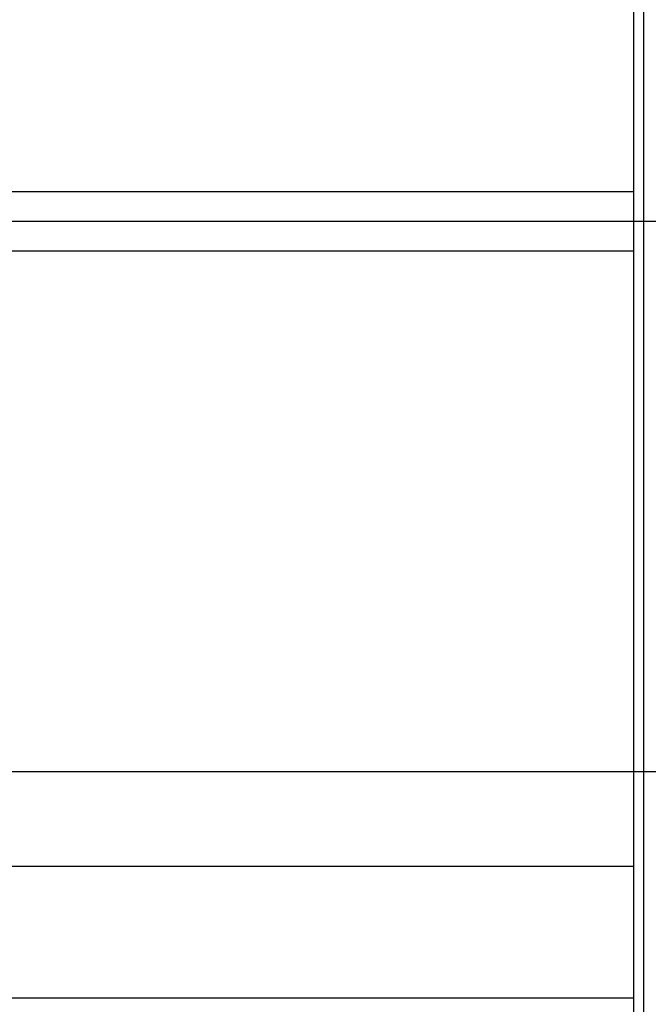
# Model space of a CAD drawing. Extents: x -89225 to 110569, y 13360 to 87647.
# Tile 445 of 478: x 101607 to 102084, y 67339 to 68087. Entities that reach past the tile are written whole.
import ezdxf

# ---------------------------------------------------------------- set-up
doc = ezdxf.new("R2010")
doc.units = 0
doc.layers.add('Iv-Lines 035', color=4, linetype='Continuous')

# ---------------------------------------------------------------- blocks, each defined once
blk = doc.blocks.new('Bordes been 1 ZAZ')
for p, q in [((1236975.32, -981670.36), (1236975.32, -983047.59)), ((1236982.82, -981737.14), (1236982.82, -983015.14)), ((1238286.16, -982214.64, 1600), (1236982.82, -982214.64, 1600)), ((1238632.45, -982237.14, 1600), (1230027.38, -982237.14, 1600)), ((1238286.16, -982259.64, 1600), (1236982.82, -982259.64, 1600)), ((1238286.16, -982727.14, 1600), (1236982.82, -982727.14, 1600)), ((1238286.16, -982827.14, 1600), (1236982.82, -982827.14, 1600))]:
    blk.add_line(p, q)
blk = doc.blocks.new('Beuchtingstank doorsnede')
blk.add_line((1214357.05, -937887.22), (1215814.7, -937887.22))

msp = doc.modelspace()

# ---------------------------------------------------------------- block references
at = {"layer": 'Iv-Lines 035', "xscale": -1}
msp.add_blockref('Bordes been 1 ZAZ', (1339055.77, 1050171.42), dxfattribs=at)
at = {"layer": 'Iv-Lines 035'}
msp.add_blockref('Beuchtingstank doorsnede', (-1112780.93, 1005403.43), dxfattribs=at)

doc.saveas('drawing.dxf')
